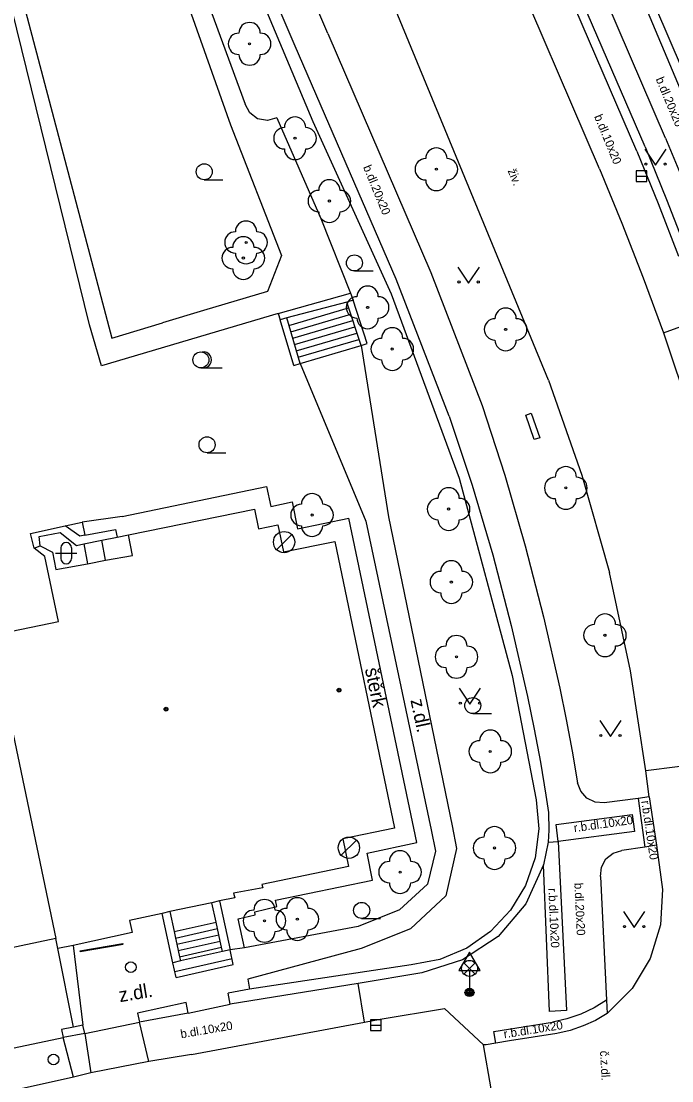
# Model space of a CAD drawing. Extents: x -600309 to -598967, y -1161267 to -1160292.
# Drawn here: x -599810.93 to -599780.47, y -1160431.81 to -1160382.2 of the extents above; entities that cross this region are included whole.
import ezdxf

# ---------------------------------------------------------------- set-up
doc = ezdxf.new("R2010")
doc.units = 0
for name, color, linetype in [('Level 10', 7, 'Continuous'), ('Level 11', 7, 'Continuous'), ('Level 22', 7, 'Continuous'), ('Level 24', 7, 'Continuous'), ('Level 27', 7, 'Continuous'), ('Level 28', 7, 'Continuous'), ('Level 31', 7, 'Continuous'), ('Level 33', 7, 'Continuous'), ('Level 34', 7, 'Continuous'), ('Level 36', 7, 'Continuous'), ('Level 39', 7, 'Continuous'), ('Level 40', 7, 'Continuous'), ('Level 5', 7, 'Continuous'), ('Level 51', 7, 'Continuous'), ('Level 7', 7, 'Continuous'), ('Level 8', 7, 'Continuous')]:
    doc.layers.add(name, color=color, linetype=linetype)

msp = doc.modelspace()

# ---------------------------------------------------------------- linework, layer by layer
at = {"layer": 'Level 10'}
for points in [[(-599782.1, -1160388.28), (-599786.58, -1160377.89)], [(-599786.24, -1160399.01), (-599793.49, -1160381.47)], [(-599782.1, -1160388.28), (-599781.1, -1160390.73), (-599780.15, -1160393.2)], [(-599786.24, -1160399.01), (-599784.68, -1160403.46), (-599783.39, -1160408.01)], [(-599782.4, -1160412.62), (-599783.39, -1160408.01)], [(-599781.69, -1160417.29), (-599782.4, -1160412.62)], [(-599781.52, -1160418.51), (-599781.69, -1160417.29)], [(-599781.52, -1160418.51), (-599781.18, -1160420.78), (-599780.91, -1160422.86)], [(-599780.91, -1160422.86), (-599781, -1160424.51), (-599781.48, -1160426.08), (-599782.33, -1160427.49), (-599783.49, -1160428.66)], [(-599802.96, -1160430.58), (-599794.86, -1160429.06), (-599794.13, -1160428.92), (-599791.11, -1160428.43)], [(-599785.85, -1160429.6), (-599788.06, -1160429.94), (-599788.71, -1160430.05), (-599789.16, -1160430.12), (-599789.28, -1160430.13), (-599791.11, -1160428.43)], [(-599783.49, -1160428.66), (-599784.04, -1160428.98), (-599784.62, -1160429.24), (-599785.23, -1160429.45), (-599785.85, -1160429.6)], [(-599804.95, -1160430.9099), (-599807.67, -1160431.44)], [(-599802.96, -1160430.58), (-599804.95, -1160430.9099)], [(-599807.67, -1160431.44), (-599808.48, -1160431.64)], [(-599808.48, -1160431.64), (-599810.94, -1160432.19)]]:
    msp.add_lwpolyline(points, dxfattribs=at)
at = {"layer": 'Level 11'}
for points in [[(-599796.57, -1160382.77), (-599805.73, -1160361.42), (-599805.77, -1160361.33)], [(-599780.77, -1160387.68), (-599785.2, -1160377.36)], [(-599781.72, -1160388.08), (-599786.19, -1160377.72)], [(-599808.88, -1160379.91), (-599803.35, -1160378.18), (-599800.44, -1160386.08)], [(-599783.86, -1160389.11), (-599788.36, -1160378.61)], [(-599808.57, -1160380.57), (-599803.94, -1160379.11), (-599801.13, -1160387.05), (-599798.74, -1160393.17), (-599799.4, -1160394.85), (-599802.4, -1160395.75), (-599804.32, -1160396.32)], [(-599807.74, -1160396.41), (-599811.59, -1160380.72), (-599808.88, -1160379.91)], [(-599808.57, -1160380.57), (-599810.87, -1160381.19), (-599806.69, -1160397.04), (-599804.32, -1160396.32)], [(-599796.57, -1160382.77), (-599791.75, -1160393.97), (-599789.34, -1160400.19)], [(-599798.96, -1160386.72), (-599799.4, -1160386.85), (-599799.86, -1160386.77), (-599800.23, -1160386.49), (-599800.44, -1160386.08)], [(-599798.96, -1160386.72), (-599796.9, -1160391.43), (-599795.52, -1160394.93)], [(-599780.77, -1160387.68), (-599779.6, -1160390.48), (-599778.49, -1160393.29), (-599777.47, -1160396.03), (-599777.43, -1160396.13)], [(-599781.72, -1160388.08), (-599780.71, -1160390.55), (-599779.75, -1160393.03), (-599778.83, -1160395.53)], [(-599783.86, -1160389.11), (-599782.81, -1160391.65), (-599781.81, -1160394.21), (-599780.86, -1160396.79)], [(-599798.9, -1160395.88), (-599795.52, -1160394.93)], [(-599795.52, -1160394.93), (-599795.39, -1160395.26)], [(-599794.73, -1160397.29), (-599795.39, -1160395.26)], [(-599795.69, -1160395.36), (-599798.5, -1160396.09)], [(-599798.4, -1160396.45), (-599795.6, -1160395.62)], [(-599798.9, -1160395.88), (-599807.17, -1160398.33), (-599807.74, -1160396.41)], [(-599798.9, -1160395.88), (-599798.8, -1160396.18)], [(-599798.17, -1160398.32), (-599798.8, -1160396.18)], [(-599798.31, -1160396.74), (-599795.5, -1160395.92)], [(-599798.22, -1160397.04), (-599795.41, -1160396.21)], [(-599780.86, -1160396.79), (-599779.06, -1160396.13)], [(-599798.13, -1160397.34), (-599795.31, -1160396.51)], [(-599798.05, -1160397.64), (-599795.21, -1160396.8)], [(-599797.96, -1160397.93), (-599795.12, -1160397.1)], [(-599780.86, -1160396.79), (-599779.58, -1160400.62)], [(-599795.02, -1160397.39), (-599793.74, -1160405.41), (-599790.75, -1160419.87), (-599790.55, -1160420.94), (-599791.05, -1160423.15), (-599792.7, -1160424.69), (-599795.01, -1160425.61), (-599800.32, -1160427.05), (-599800.24, -1160427.52)], [(-599797.87, -1160398.23), (-599795.02, -1160397.39)], [(-599797.87, -1160398.23), (-599794.8, -1160405.61), (-599791.73, -1160420.06), (-599791.53, -1160421.06), (-599791.91, -1160422.6), (-599793.22, -1160423.8), (-599795.15, -1160424.58), (-599800.47, -1160425.59)], [(-599789.34, -1160400.19), (-599788.29, -1160403.46)], [(-599788.29, -1160403.46), (-599787.33, -1160406.76)], [(-599806.2, -1160405.39), (-599799.44, -1160403.98), (-599799.24, -1160404.92), (-599798.25, -1160404.71), (-599797.99, -1160405.96), (-599795.59, -1160405.46)], [(-599806.2, -1160405.39), (-599808.08, -1160405.66)], [(-599792.4, -1160420.66), (-599795.59, -1160405.46)], [(-599787.33, -1160406.76), (-599786.47, -1160410.08), (-599785.71, -1160413.43)], [(-599785.71, -1160413.43), (-599785.41, -1160414.9), (-599785.14, -1160416.38), (-599784.88, -1160417.86)], [(-599775.71, -1160416.54), (-599778.72, -1160416.92), (-599781.69, -1160417.29)], [(-599783.64, -1160418.8), (-599784.06, -1160418.76), (-599784.44, -1160418.57), (-599784.73, -1160418.25), (-599784.88, -1160417.86)], [(-599781.52, -1160418.51), (-599782.04, -1160418.59), (-599783.64, -1160418.8)], [(-599782.04, -1160418.59), (-599781.73, -1160420.87)], [(-599782.33, -1160419.34), (-599782.22, -1160420.13), (-599785.79, -1160420.6), (-599785.4, -1160428.52), (-599786.19, -1160428.56), (-599786.48, -1160421.7)], [(-599785.89, -1160419.81), (-599782.33, -1160419.34)], [(-599785.79, -1160420.6), (-599785.89, -1160419.81)], [(-599799.03, -1160423.36), (-599794.48, -1160422.41), (-599794.74, -1160421.15), (-599792.4, -1160420.66)], [(-599786.26, -1160420.63), (-599785.79, -1160420.6)], [(-599783.8, -1160422.24), (-599783.76, -1160421.81), (-599783.55, -1160421.42), (-599783.22, -1160421.15), (-599782.8, -1160421.02)], [(-599781.18, -1160420.78), (-599781.73, -1160420.87), (-599782.8, -1160421.02)], [(-599783.8, -1160422.24), (-599783.52, -1160428.03), (-599783.49, -1160428.66)], [(-599801.51, -1160425.76), (-599801.55, -1160425.56), (-599801.62, -1160425.27), (-599801.68, -1160424.98), (-599801.74, -1160424.68), (-599801.8, -1160424.39), (-599802, -1160423.4699)], [(-599801.65, -1160423.39), (-599801.15, -1160425.68), (-599801.51, -1160425.76)], [(-599800.47, -1160425.59), (-599800.78, -1160424.23), (-599799.97, -1160424.04), (-599800, -1160423.9), (-599798.96, -1160423.65), (-599799.03, -1160423.36)], [(-599803.48, -1160426.2), (-599803.83, -1160426.28), (-599804.33, -1160423.9699)], [(-599803.9699, -1160423.89), (-599803.77, -1160424.82), (-599803.71, -1160425.13), (-599803.65, -1160425.42), (-599803.58, -1160425.71), (-599803.52, -1160426.01), (-599803.48, -1160426.2)], [(-599803.77, -1160424.82), (-599801.8, -1160424.39)], [(-599803.71, -1160425.13), (-599801.74, -1160424.68)], [(-599803.65, -1160425.42), (-599801.68, -1160424.98)], [(-599808.5, -1160425.47), (-599808.04, -1160429.2)], [(-599808.18, -1160425.72), (-599808.17, -1160425.76), (-599806.16, -1160425.41), (-599806.17, -1160425.38)], [(-599803.58, -1160425.71), (-599801.62, -1160425.27)], [(-599803.52, -1160426.01), (-599801.55, -1160425.56)], [(-599801.51, -1160425.76), (-599803.48, -1160426.2)], [(-599800.47, -1160425.59), (-599801.15, -1160425.68)], [(-599801, -1160426.37), (-599801.15, -1160425.68)], [(-599803.68, -1160426.98), (-599803.83, -1160426.28)], [(-599803.74, -1160426.69), (-599801.06, -1160426.08)], [(-599803.68, -1160426.98), (-599801, -1160426.37)], [(-599794.86, -1160429.06), (-599795.16, -1160427.25)], [(-599783.52, -1160428.03), (-599784.11, -1160428.39), (-599784.73, -1160428.69), (-599785.38, -1160428.91), (-599786.05, -1160429.07)], [(-599804.95, -1160430.9099), (-599805.4, -1160429.06)], [(-599788.8, -1160429.5), (-599786.05, -1160429.07)], [(-599808.48, -1160431.64), (-599808.96, -1160429.78)], [(-599807.96, -1160429.59), (-599807.67, -1160431.44)], [(-599788.71, -1160430.05), (-599788.8, -1160429.5)], [(-599788.58, -1160434.25), (-599788.93, -1160432.19), (-599789.28, -1160430.13)]]:
    msp.add_lwpolyline(points, dxfattribs=at)
at = {"layer": 'Level 22'}
for centre in [(-599800.24, -1160383.26), (-599798.11, -1160387.68), (-599791.49, -1160389.13), (-599796.5, -1160390.62), (-599800.4, -1160392.56), (-599800.53, -1160393.29), (-599794.71, -1160395.6), (-599788.25, -1160396.63), (-599793.56, -1160397.55), (-599785.43, -1160404.05), (-599790.92, -1160405.04), (-599797.31, -1160405.32), (-599790.79, -1160408.46), (-599783.6, -1160410.95), (-599790.55, -1160411.96), (-599788.97, -1160416.39), (-599788.77, -1160420.91), (-599793.19, -1160422.04), (-599799.54, -1160424.32), (-599798, -1160424.24)]:
    msp.add_circle(centre, 0.05, dxfattribs=at)
for centre, start, end in [((-599800.24, -1160382.76), 0, 180), ((-599800.74, -1160383.26), 90, 270), ((-599799.74, -1160383.26), 270, 90), ((-599800.24, -1160383.76), 180, 0), ((-599798.11, -1160387.18), 0, 180), ((-599798.61, -1160387.68), 90, 270), ((-599797.61, -1160387.68), 270, 90), ((-599798.11, -1160388.18), 180, 0), ((-599791.49, -1160388.63), 0, 180), ((-599791.99, -1160389.13), 90, 270), ((-599790.99, -1160389.13), 270, 90), ((-599796.5, -1160390.12), 0, 180), ((-599791.49, -1160389.63), 180, 0), ((-599797, -1160390.62), 90, 270), ((-599796, -1160390.62), 270, 90), ((-599796.5, -1160391.12), 180, 0), ((-599800.4, -1160392.06), 0, 180), ((-599800.9, -1160392.56), 90, 270), ((-599799.9, -1160392.56), 270, 90), ((-599800.53, -1160392.79), 0, 180), ((-599801.03, -1160393.29), 90, 270), ((-599800.4, -1160393.06), 180, 0), ((-599800.03, -1160393.29), 270, 90), ((-599800.53, -1160393.79), 180, 0), ((-599794.71, -1160395.1), 0, 180), ((-599795.21, -1160395.6), 90, 270), ((-599794.21, -1160395.6), 270, 90), ((-599788.25, -1160396.13), 0, 180), ((-599794.71, -1160396.1), 180, 0), ((-599788.75, -1160396.63), 90, 270), ((-599787.75, -1160396.63), 270, 90), ((-599793.56, -1160397.05), 0, 180), ((-599794.06, -1160397.55), 90, 270), ((-599793.06, -1160397.55), 270, 90), ((-599788.25, -1160397.13), 180, 0), ((-599793.56, -1160398.05), 180, 0), ((-599785.43, -1160403.55), 0, 180), ((-599785.93, -1160404.05), 90, 270), ((-599784.93, -1160404.05), 270, 90), ((-599790.92, -1160404.54), 0, 180), ((-599797.31, -1160404.82), 0, 180), ((-599791.42, -1160405.04), 90, 270), ((-599790.42, -1160405.04), 270, 90), ((-599785.43, -1160404.55), 180, 0), ((-599797.81, -1160405.32), 90, 270), ((-599796.81, -1160405.32), 270, 90), ((-599790.92, -1160405.54), 180, 0), ((-599797.31, -1160405.82), 180, 0), ((-599790.79, -1160407.96), 0, 180), ((-599791.29, -1160408.46), 90, 270), ((-599790.29, -1160408.46), 270, 90), ((-599790.79, -1160408.96), 180, 0), ((-599783.6, -1160410.45), 0, 180), ((-599784.1, -1160410.95), 90, 270), ((-599783.1, -1160410.95), 270, 90), ((-599790.55, -1160411.46), 0, 180), ((-599791.05, -1160411.96), 90, 270), ((-599790.05, -1160411.96), 270, 90), ((-599783.6, -1160411.45), 180, 0), ((-599790.55, -1160412.46), 180, 0), ((-599788.97, -1160415.89), 0, 180), ((-599789.47, -1160416.39), 90, 270), ((-599788.47, -1160416.39), 270, 90), ((-599788.97, -1160416.89), 180, 0), ((-599788.77, -1160420.41), 0, 180), ((-599789.27, -1160420.91), 90, 270), ((-599788.27, -1160420.91), 270, 90), ((-599793.19, -1160421.54), 0, 180), ((-599793.69, -1160422.04), 90, 270), ((-599792.69, -1160422.04), 270, 90), ((-599788.77, -1160421.41), 180, 0), ((-599793.19, -1160422.54), 180, 0), ((-599799.54, -1160423.82), 0, 180), ((-599798, -1160423.74), 0, 180), ((-599800.04, -1160424.32), 90, 270), ((-599799.04, -1160424.32), 270, 90), ((-599798.5, -1160424.24), 90, 270), ((-599797.5, -1160424.24), 270, 90), ((-599799.54, -1160424.82), 180, 0), ((-599798, -1160424.74), 180, 0)]:
    msp.add_arc(centre, 0.5, start, end, dxfattribs=at)
at = {"layer": 'Level 24'}
for points in [[(-599787.31, -1160400.64), (-599787.05, -1160400.55)], [(-599786.91, -1160401.79), (-599787.31, -1160400.64)], [(-599787.05, -1160400.55), (-599786.65, -1160401.7)], [(-599786.65, -1160401.7), (-599786.91, -1160401.79)], [(-599808.18, -1160425.72), (-599806.17, -1160425.38)]]:
    msp.add_lwpolyline(points, dxfattribs=at)
at = {"layer": 'Level 27'}
for p, q in [((-599782.14, -1160389.46), (-599781.64, -1160389.46)), ((-599798.974, -1160406.943), (-599798.267, -1160406.236)), ((-599795.944, -1160421.253), (-599795.237, -1160420.546)), ((-599794.58, -1160429.21), (-599794.08, -1160429.21))]:
    msp.add_line(p, q, dxfattribs=at)
for points in [[(-599782.14, -1160389.71), (-599781.64, -1160389.71), (-599781.64, -1160389.21), (-599782.14, -1160389.21)], [(-599794.58, -1160429.46), (-599794.08, -1160429.46), (-599794.08, -1160428.96), (-599794.58, -1160428.96)]]:
    msp.add_lwpolyline(points, close=True, dxfattribs=at)
for centre in [(-599798.62, -1160406.59), (-599795.59, -1160420.9)]:
    msp.add_circle(centre, 0.5, dxfattribs=at)
at = {"layer": 'Level 28'}
msp.add_circle((-599809.42, -1160430.81), 0.25, dxfattribs=at)
at = {"layer": 'Level 31'}
msp.add_circle((-599805.8, -1160426.49), 0.25, dxfattribs=at)
at = {"layer": 'Level 33'}
for p, q in [((-599790.205, -1160426.81), (-599789.675, -1160426.28)), ((-599790.205, -1160426.28), (-599789.675, -1160426.81)), ((-599789.94, -1160426.92), (-599789.94, -1160427.67))]:
    msp.add_line(p, q, dxfattribs=at)
for centre, radius in [((-599789.94, -1160426.545), 0.375), ((-599789.94, -1160427.67), 0.2), ((-599789.94, -1160427.67), 0.1445), ((-599789.94, -1160427.67), 0.0876)]:
    msp.add_circle(centre, radius, dxfattribs=at)
at = {"layer": 'Level 34'}
for p, q in [((-599789.94, -1160426.652), (-599789.94, -1160427.67)), ((-599790.19, -1160427.67), (-599789.69, -1160427.67))]:
    msp.add_line(p, q, dxfattribs=at)
msp.add_lwpolyline([(-599790.44, -1160426.652), (-599789.44, -1160426.652), (-599789.94, -1160425.786)], close=True, dxfattribs=at)
at = {"layer": 'Level 36'}
for p, q in [((-599802.36, -1160389.625), (-599801.485, -1160389.625)), ((-599795.33, -1160393.895), (-599794.455, -1160393.895)), ((-599802.52, -1160398.435), (-599801.52, -1160398.435)), ((-599802.23, -1160402.405), (-599801.355, -1160402.405)), ((-599809.326, -1160407.106), (-599808.326, -1160407.106)), ((-599809.076, -1160406.856), (-599809.076, -1160407.356)), ((-599808.576, -1160406.856), (-599808.576, -1160407.356)), ((-599789.79, -1160414.615), (-599788.915, -1160414.615)), ((-599794.99, -1160424.205), (-599794.115, -1160424.205))]:
    msp.add_line(p, q, dxfattribs=at)
for points in [[(-599781.73, -1160388.19), (-599781.23, -1160388.94), (-599780.73, -1160388.19)], [(-599790.48, -1160393.71), (-599789.98, -1160394.46), (-599789.48, -1160393.71)], [(-599790.42, -1160413.43), (-599789.92, -1160414.18), (-599789.42, -1160413.43)], [(-599783.84, -1160414.94), (-599783.34, -1160415.69), (-599782.84, -1160414.94)], [(-599782.73, -1160423.89), (-599782.23, -1160424.64), (-599781.73, -1160423.89)]]:
    msp.add_lwpolyline(points, dxfattribs=at)
for centre, radius in [((-599802.3601, -1160389.2499), 0.375), ((-599781.6802, -1160388.8898), 0.05), ((-599780.7808, -1160388.8898), 0.05), ((-599795.3301, -1160393.5199), 0.375), ((-599790.4302, -1160394.4098), 0.05), ((-599789.5308, -1160394.4098), 0.05), ((-599802.52, -1160398.0596), 0.375), ((-599802.2301, -1160402.0299), 0.375), ((-599790.3702, -1160414.1298), 0.05), ((-599789.7901, -1160414.2399), 0.375), ((-599789.4708, -1160414.1298), 0.05), ((-599783.7902, -1160415.6398), 0.05), ((-599782.8908, -1160415.6398), 0.05), ((-599794.9901, -1160423.8299), 0.375), ((-599782.6802, -1160424.5898), 0.05), ((-599781.7808, -1160424.5898), 0.05)]:
    msp.add_circle(centre, radius, dxfattribs=at)
for centre, radius, start, end in [((-599802.395, -1160398.0596), 0.375, 260.40593, 99.59407), ((-599808.8257, -1160406.8563), 0.25, 0, 180), ((-599808.8257, -1160407.3563), 0.25, 180, 0)]:
    msp.add_arc(centre, radius, start, end, dxfattribs=at)
at = {"layer": 'Level 39'}
for centre, radius in [((-599796.05, -1160413.52), 0.09), ((-599796.05, -1160413.52), 0.0398), ((-599804.15, -1160414.4099), 0.09), ((-599804.15, -1160414.4099), 0.0398)]:
    msp.add_circle(centre, radius, dxfattribs=at)
at = {"layer": 'Level 5'}
for points in [[(-599805.9099, -1160406.25), (-599800.01, -1160405.05)], [(-599800.01, -1160405.05), (-599799.82, -1160405.9699)], [(-599799.82, -1160405.9699), (-599798.9099, -1160405.78)], [(-599798.9099, -1160405.78), (-599798.65, -1160407.05)], [(-599805.7199, -1160407.21), (-599805.9099, -1160406.25)], [(-599798.65, -1160407.05), (-599796.24, -1160406.56)], [(-599796.24, -1160406.56), (-599793.46, -1160419.98)], [(-599810.32, -1160406.88), (-599810.05, -1160406.77)], [(-599809.82, -1160407.26), (-599810.32, -1160406.88)], [(-599810.05, -1160406.77), (-599809.46, -1160407.06)], [(-599809.46, -1160407.06), (-599809.31, -1160407.87)], [(-599809.18, -1160410.31), (-599809.82, -1160407.26)], [(-599809.31, -1160407.87), (-599807.83, -1160407.6)], [(-599807.83, -1160407.6), (-599806.98, -1160407.44)], [(-599806.98, -1160407.44), (-599805.7199, -1160407.21)], [(-599812.29, -1160410.95), (-599809.18, -1160410.31)], [(-599812.29, -1160410.95), (-599809.31, -1160425.14)], [(-599793.46, -1160419.98), (-599795.87, -1160420.48)], [(-599795.87, -1160420.48), (-599795.6, -1160421.77)], [(-599795.6, -1160421.77), (-599799.67, -1160422.62)], [(-599799.62, -1160422.77), (-599800.99, -1160423.02)], [(-599800.99, -1160423.02), (-599800.93, -1160423.24)], [(-599799.67, -1160422.62), (-599799.62, -1160422.77)], [(-599802, -1160423.4699), (-599803.9699, -1160423.89)], [(-599801.65, -1160423.39), (-599802, -1160423.4699)], [(-599800.93, -1160423.24), (-599801.65, -1160423.39)], [(-599804.33, -1160423.9699), (-599805.86, -1160424.3)], [(-599803.9699, -1160423.89), (-599804.33, -1160423.9699)], [(-599805.86, -1160424.3), (-599805.74, -1160424.87)], [(-599805.74, -1160424.87), (-599808.5, -1160425.47), (-599809.21, -1160425.62)], [(-599809.31, -1160425.14), (-599814.19, -1160426.18)], [(-599809.21, -1160425.62), (-599809.31, -1160425.14)]]:
    msp.add_lwpolyline(points, dxfattribs=at)
at = {"layer": 'Level 51'}
for points in [[(-599808.88, -1160405.83), (-599808.08, -1160405.6599)], [(-599808.08, -1160405.6599), (-599807.95, -1160406.27)], [(-599810.5, -1160406.18), (-599808.88, -1160405.83)], [(-599810.09, -1160406.33), (-599809.11, -1160406.14)], [(-599809.11, -1160406.14), (-599808.34, -1160406.74)], [(-599808.19, -1160406.31), (-599808.88, -1160405.83)], [(-599807.95, -1160406.27), (-599806.51, -1160406)], [(-599806.51, -1160406), (-599806.44, -1160406.36)], [(-599810.32, -1160406.88), (-599810.5, -1160406.18)], [(-599810.05, -1160406.77), (-599810.09, -1160406.33)], [(-599808.34, -1160406.74), (-599808, -1160406.67)], [(-599807.95, -1160406.27), (-599808.19, -1160406.31)], [(-599808, -1160406.67), (-599807.15, -1160406.5)], [(-599808, -1160406.67), (-599807.83, -1160407.6)], [(-599807.15, -1160406.5), (-599806.44, -1160406.36)], [(-599806.98, -1160407.44), (-599807.15, -1160406.5)], [(-599806.44, -1160406.36), (-599805.9099, -1160406.25)]]:
    msp.add_lwpolyline(points, dxfattribs=at)
at = {"layer": 'Level 7'}
for points in [[(-599790.89, -1160400.69), (-599793.38, -1160394.28), (-599798.1, -1160383.37), (-599802.09, -1160374.05), (-599802.18, -1160373.85), (-599807.14, -1160362.05), (-599807.18, -1160361.96), (-599807.27, -1160361.75)], [(-599788.13, -1160366.61), (-599783.72, -1160376.73), (-599779.4, -1160386.97)], [(-599775.4, -1160395.43), (-599776.71, -1160392.04), (-599783.18, -1160376.97), (-599786.73, -1160368.69)], [(-599828.08, -1160385.59), (-599802.49, -1160374.48), (-599797.28, -1160386.89), (-599793.61, -1160394.9699), (-599790.43, -1160403.6), (-599787.95, -1160412.83), (-599786.82, -1160418.6599)], [(-599795.39, -1160395.26), (-599795.69, -1160395.36)], [(-599795.02, -1160397.39), (-599795.69, -1160395.36)], [(-599798.5, -1160396.09), (-599798.8, -1160396.18)], [(-599797.87, -1160398.23), (-599798.5, -1160396.09)], [(-599795.02, -1160397.39), (-599794.73, -1160397.29)], [(-599798.17, -1160398.32), (-599797.87, -1160398.23)], [(-599790.89, -1160400.69), (-599789.82, -1160403.93), (-599788.85, -1160407.19), (-599787.99, -1160410.49), (-599787.22, -1160413.81)], [(-599787.22, -1160413.81), (-599786.91, -1160415.35), (-599786.62, -1160416.89), (-599786.36, -1160418.44)], [(-599786.36, -1160418.44), (-599786.24, -1160419.25), (-599786.22, -1160420.08), (-599786.26, -1160420.63), (-599786.48, -1160421.7)], [(-599786.82, -1160418.6599), (-599786.7, -1160420.02), (-599786.87, -1160421.37), (-599787.32, -1160422.6599), (-599788.02, -1160423.82), (-599788.96, -1160424.82), (-599790.07, -1160425.6), (-599791.33, -1160426.13), (-599792.67, -1160426.38)], [(-599786.48, -1160421.7), (-599787.3, -1160423.52), (-599788.6, -1160425.05), (-599790.27, -1160426.15), (-599792.18, -1160426.75)], [(-599808.49, -1160429.3), (-599809.21, -1160425.62)], [(-599792.67, -1160426.38), (-599800.24, -1160427.52), (-599801.24, -1160427.7)], [(-599792.18, -1160426.75), (-599795.16, -1160427.25), (-599801.14, -1160428.22)], [(-599801.14, -1160428.22), (-599801.24, -1160427.7)], [(-599803.21, -1160428.14), (-599805.49, -1160428.64), (-599805.4, -1160429.06)], [(-599803.12, -1160428.64), (-599803.21, -1160428.14)], [(-599803.12, -1160428.64), (-599805.4, -1160429.06)], [(-599808.49, -1160429.3), (-599809.04, -1160429.4099), (-599808.96, -1160429.78)], [(-599807.96, -1160429.59), (-599808.04, -1160429.2), (-599808.49, -1160429.3)], [(-599807.96, -1160429.59), (-599808.96, -1160429.78)]]:
    msp.add_lwpolyline(points, dxfattribs=at)
at = {"layer": 'Level 8'}
for points in [[(-599803.12, -1160428.64), (-599801.14, -1160428.22)], [(-599807.96, -1160429.59), (-599805.4, -1160429.06)], [(-599811.26, -1160430.27), (-599808.96, -1160429.78)]]:
    msp.add_lwpolyline(points, dxfattribs=at)

# ---------------------------------------------------------------- texts
at = {"layer": 'Level 40'}
for s, height, rotation, p in [('b.dl.20x20', 0.39998, 292.78053, (-599781.23, -1160384.91)), ('b.dl.10x20', 0.4, 292.30159, (-599784.11, -1160386.66)), ('b.dl.20x20', 0.4, 292.30159, (-599794.93, -1160389.03)), ('živ.', 0.4, 292.30159, (-599788.16, -1160389.2)), ('štěrk', 0.65, 281.70349, (-599794.84, -1160412.53)), ('z.dl.', 0.65, 281.99453, (-599792.71, -1160413.99)), ('r.b.dl.10x20', 0.399936, 278.49703, (-599781.9, -1160418.72)), ('r.b.dl.10x20', 0.399936, 8, (-599785.03, -1160420.17)), ('r.b.dl.10x20', 0.399954, 272.59128, (-599786.25, -1160422.8)), ('b.dl.20x20', 0.4, 272.66055, (-599785.03, -1160422.55)), ('z.dl.', 0.65, 9.39688, (-599806.31, -1160428.13)), ('r.b.dl.10x20', 0.399954, 9, (-599788.31, -1160429.82)), ('b.dl.10x20', 0.4, 9.65541, (-599803.44, -1160429.82)), ('č.z.dl.', 0.39998, 273.01627, (-599783.83, -1160430.41))]:
    msp.add_text(s, height=height, rotation=rotation, dxfattribs=at).set_placement(p)

doc.saveas('drawing.dxf')
